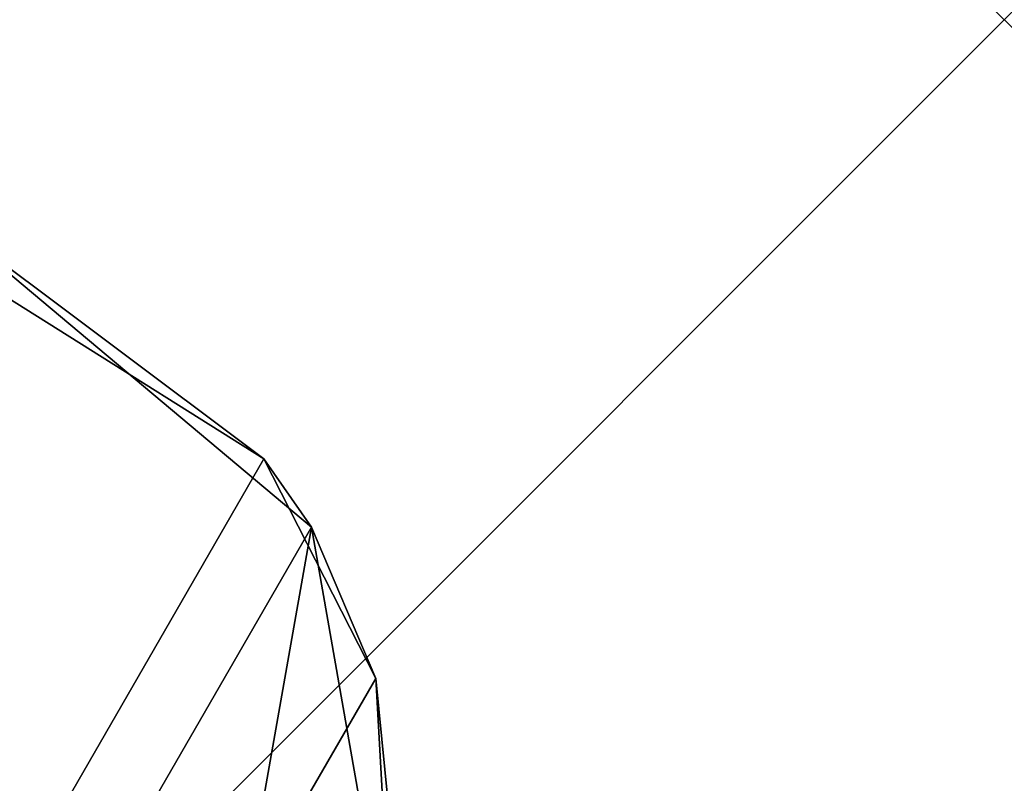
# Model space of a CAD drawing. Header units: inches. Extents: x 0 to 31.9, y -32.8 to 0.
# Tile 342 of 345: x 31.8045 to 31.8756, y -8.5961 to -8.541. Entities that reach past the tile are written whole.
import ezdxf

# ---------------------------------------------------------------- set-up
doc = ezdxf.new("R2010")
doc.units = ezdxf.units.IN
doc.header["$LTSCALE"] = 0.03937
doc.header["$MEASUREMENT"] = 0
doc.header["$PDMODE"] = 35
doc.header["$PDSIZE"] = 1
doc.layers.add('A-FURN-3-NODE', color=7, linetype='Continuous')
doc.layers.add('A-FURN-3-ST-SEAM', color=250, linetype='Continuous')

msp = doc.modelspace()

# ---------------------------------------------------------------- linework, layer by layer
at = {"layer": 'A-FURN-3-NODE'}
msp.add_point((31.875552, -8.541028), dxfattribs=at)

# ---------------------------------------------------------------- meshes
at = {"layer": 'A-FURN-3-ST-SEAM'}
mesh = msp.add_polyface(dxfattribs=at)
corners = [(31.73895, -8.577631, 32.5), (31.73895, -8.577631, 5.25), (31.733256, -8.594398, 32.5), (31.733011, -8.611313, 5.25), (31.733809, -8.61217, 32.5), (31.74012, -8.628814, 32.5), (31.72656, -8.6523, 32.636335), (31.719821, -8.636399, 32.640643), (31.750112, -8.640933, 5.25), (31.827586, -8.623585, 32.5), (31.817351, -8.638123, 32.5), (31.81439, -8.640933, 5.25), (31.831491, -8.611313, 5.25), (31.831967, -8.606287, 32.5), (31.815917, -8.634086, 32.661375), (31.812189, -8.650253, 32.654804), (31.710766, -8.663956, 32.809798), (31.727296, -8.666826, 32.815552), (31.775391, -8.583523, 32.67112), (31.757984, -8.582172, 32.667999), (31.79241, -8.554045, 32.5), (31.774693, -8.553231, 32.5), (31.799352, -8.555646, 5.25), (31.822131, -8.572706, 32.5), (31.825552, -8.577631, 5.25), (31.830198, -8.58854, 32.5), (31.76515, -8.555646, 5.25), (31.757835, -8.559046, 32.5), (31.741639, -8.5871, 32.662846), (31.695869, -8.666375, 32.800296), (31.723725, -8.604001, 32.653073), (31.718693, -8.619623, 32.646427), (31.680547, -8.678787, 32.782585), (31.805161, -8.602099, 32.670622), (31.757206, -8.685159, 32.814635), (31.813596, -8.617294, 32.666918), (31.782251, -8.652631, 5.25)]
mesh.append_faces([[corners[k] for k in face] for face in [(0, 1, 2), (2, 1, 3), (2, 3, 4), (4, 3, 5), (4, 5, 6, 7), (8, 5, 3), (9, 10, 11), (11, 12, 9), (9, 12, 13), (9, 13, 14, 15), (16, 17, 18, 19), (19, 18, 20, 21), (21, 20, 22), (22, 20, 23), (22, 23, 24), (24, 23, 25), (24, 25, 12), (12, 25, 13), (22, 26, 21), (21, 26, 27), (21, 27, 28, 19), (19, 28, 29, 16), (30, 29, 28), (30, 28, 0), (0, 28, 27), (0, 27, 1), (1, 27, 26), (31, 32, 30), (31, 30, 2), (2, 30, 0), (23, 20, 18, 33), (33, 18, 17, 34), (14, 13, 25, 35), (35, 25, 23, 33), (31, 2, 4, 7)]])
mesh.append_faces([[corners[k] for k in face] for face in [(11, 24, 12)]], dxfattribs={"vtx0": -1})
mesh.append_faces([[corners[k] for k in face] for face in [(3, 26, 8), (8, 22, 36), (36, 24, 11)]], dxfattribs={"vtx0": -1, "vtx1": -1})
mesh.append_faces([[corners[k] for k in face] for face in [(8, 26, 22), (36, 22, 24)]], dxfattribs={"vtx0": -1, "vtx2": -1})
mesh.append_faces([[corners[k] for k in face] for face in [(1, 26, 3)]], dxfattribs={"vtx1": -1})

doc.saveas('drawing.dxf')
